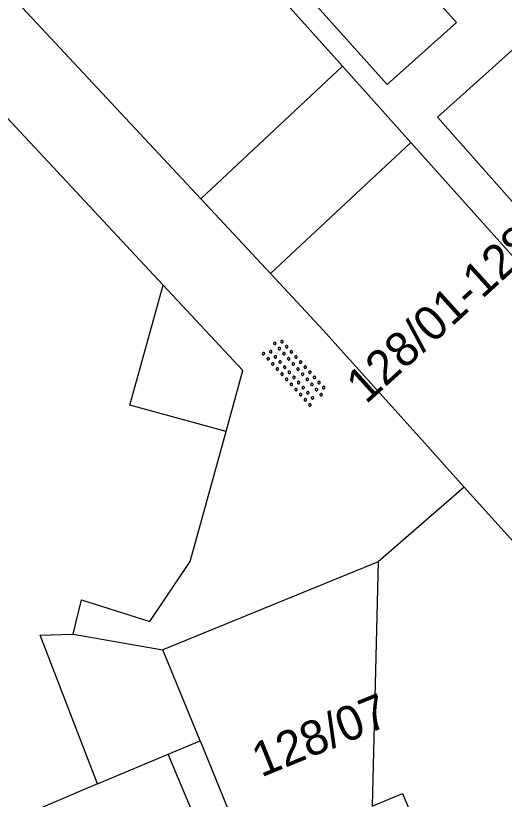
# Model space of a CAD drawing. Extents: x 132998 to 136004, y 396998 to 398512.
# Drawn here: x 134951.09 to 134965.24, y 397236.4 to 397259.08 of the extents above; entities that cross this region are included whole.
import ezdxf

# ---------------------------------------------------------------- set-up
doc = ezdxf.new("R2010")
doc.units = 0
for name, color, linetype in [('gg-afsc-erfafscheiding', 7, 'Continuous'), ('gg-afsc-hekwerk', 7, 'Continuous'), ('gg-afsc-muur', 7, 'Continuous'), ('gg-anno-huisnummerreeks BGT', 7, 'Continuous'), ('gg-bbg-bijgebouw', 7, 'Continuous'), ('gg-bbg-gedigitaliseerde bebouwing', 7, 'Continuous'), ('gg-bbg-gedigitaliseerde bijgebouw', 7, 'Continuous'), ('gg-bbg-hoofdgebouw', 7, 'Continuous'), ('gg-bbg-luifel en loopbrug', 7, 'Continuous'), ('gg-bbg-tussenscheiding', 7, 'Continuous'), ('gt-symb-overige verharding', 7, 'Continuous')]:
    doc.layers.add(name, color=color, linetype=linetype)

# ---------------------------------------------------------------- blocks, each defined once
blk = doc.blocks.new('gt0-OVH')
at = {"layer": 'gt-symb-overige verharding'}
for points in [[(-0.972, 0.298), (-0.967, 0.308), (-0.965, 0.319), (-0.966, 0.33), (-0.971, 0.34), (-0.978, 0.348), (-0.988, 0.353), (-0.999, 0.355), (-1.01, 0.354), (-1.02, 0.349), (-1.028, 0.342), (-1.033, 0.332), (-1.035, 0.321), (-1.034, 0.31), (-1.029, 0.3), (-1.022, 0.292), (-1.012, 0.287), (-1.001, 0.285), (-0.99, 0.286), (-0.98, 0.291)], [(-0.772, 0.298), (-0.767, 0.308), (-0.765, 0.319), (-0.766, 0.33), (-0.771, 0.34), (-0.778, 0.348), (-0.788, 0.353), (-0.799, 0.355), (-0.81, 0.354), (-0.82, 0.349), (-0.828, 0.342), (-0.833, 0.332), (-0.835, 0.321), (-0.834, 0.31), (-0.829, 0.3), (-0.822, 0.292), (-0.812, 0.287), (-0.801, 0.285), (-0.79, 0.286), (-0.78, 0.291)], [(-0.572, 0.298), (-0.567, 0.308), (-0.565, 0.319), (-0.566, 0.33), (-0.571, 0.34), (-0.578, 0.348), (-0.588, 0.353), (-0.599, 0.355), (-0.61, 0.354), (-0.62, 0.349), (-0.628, 0.342), (-0.633, 0.332), (-0.635, 0.321), (-0.634, 0.31), (-0.629, 0.3), (-0.622, 0.292), (-0.612, 0.287), (-0.601, 0.285), (-0.59, 0.286), (-0.58, 0.291)], [(-0.372, 0.298), (-0.367, 0.308), (-0.365, 0.319), (-0.366, 0.33), (-0.371, 0.34), (-0.378, 0.348), (-0.388, 0.353), (-0.399, 0.355), (-0.41, 0.354), (-0.42, 0.349), (-0.428, 0.342), (-0.433, 0.332), (-0.435, 0.321), (-0.434, 0.31), (-0.429, 0.3), (-0.422, 0.292), (-0.412, 0.287), (-0.401, 0.285), (-0.39, 0.286), (-0.38, 0.291)], [(-0.172, 0.298), (-0.167, 0.308), (-0.165, 0.319), (-0.166, 0.33), (-0.171, 0.34), (-0.178, 0.348), (-0.188, 0.353), (-0.199, 0.355), (-0.21, 0.354), (-0.22, 0.349), (-0.228, 0.342), (-0.233, 0.332), (-0.235, 0.321), (-0.234, 0.31), (-0.229, 0.3), (-0.222, 0.292), (-0.212, 0.287), (-0.201, 0.285), (-0.19, 0.286), (-0.18, 0.291)], [(0.028, 0.298), (0.033, 0.308), (0.035, 0.319), (0.034, 0.33), (0.029, 0.34), (0.022, 0.348), (0.012, 0.353), (0.001, 0.355), (-0.01, 0.354), (-0.02, 0.349), (-0.028, 0.342), (-0.033, 0.332), (-0.035, 0.321), (-0.034, 0.31), (-0.029, 0.3), (-0.022, 0.292), (-0.012, 0.287), (-0.001, 0.285), (0.01, 0.286), (0.02, 0.291)], [(0.228, 0.298), (0.233, 0.308), (0.235, 0.319), (0.234, 0.33), (0.229, 0.34), (0.222, 0.348), (0.212, 0.353), (0.201, 0.355), (0.19, 0.354), (0.18, 0.349), (0.172, 0.342), (0.167, 0.332), (0.165, 0.321), (0.166, 0.31), (0.171, 0.3), (0.178, 0.292), (0.188, 0.287), (0.199, 0.285), (0.21, 0.286), (0.22, 0.291)], [(0.428, 0.298), (0.433, 0.308), (0.435, 0.319), (0.434, 0.33), (0.429, 0.34), (0.422, 0.348), (0.412, 0.353), (0.401, 0.355), (0.39, 0.354), (0.38, 0.349), (0.372, 0.342), (0.367, 0.332), (0.365, 0.321), (0.366, 0.31), (0.371, 0.3), (0.378, 0.292), (0.388, 0.287), (0.399, 0.285), (0.41, 0.286), (0.42, 0.291)], [(0.628, 0.298), (0.633, 0.308), (0.635, 0.319), (0.634, 0.33), (0.629, 0.34), (0.622, 0.348), (0.612, 0.353), (0.601, 0.355), (0.59, 0.354), (0.58, 0.349), (0.572, 0.342), (0.567, 0.332), (0.565, 0.321), (0.566, 0.31), (0.571, 0.3), (0.578, 0.292), (0.588, 0.287), (0.599, 0.285), (0.61, 0.286), (0.62, 0.291)], [(0.828, 0.298), (0.833, 0.308), (0.835, 0.319), (0.834, 0.33), (0.829, 0.34), (0.822, 0.348), (0.812, 0.353), (0.801, 0.355), (0.79, 0.354), (0.78, 0.349), (0.772, 0.342), (0.767, 0.332), (0.765, 0.321), (0.766, 0.31), (0.771, 0.3), (0.778, 0.292), (0.788, 0.287), (0.799, 0.285), (0.81, 0.286), (0.82, 0.291)], [(1.028, 0.298), (1.033, 0.308), (1.035, 0.319), (1.034, 0.33), (1.029, 0.34), (1.022, 0.348), (1.012, 0.353), (1.001, 0.355), (0.99, 0.354), (0.98, 0.349), (0.972, 0.342), (0.967, 0.332), (0.965, 0.321), (0.966, 0.31), (0.971, 0.3), (0.978, 0.292), (0.988, 0.287), (0.999, 0.285), (1.01, 0.286), (1.02, 0.291)], [(-0.872, 0.106), (-0.867, 0.116), (-0.865, 0.126), (-0.866, 0.137), (-0.871, 0.147), (-0.878, 0.156), (-0.888, 0.161), (-0.899, 0.163), (-0.91, 0.162), (-0.92, 0.157), (-0.928, 0.15), (-0.933, 0.14), (-0.935, 0.129), (-0.934, 0.118), (-0.929, 0.108), (-0.922, 0.1), (-0.912, 0.095), (-0.901, 0.092), (-0.89, 0.094), (-0.88, 0.098)], [(-0.672, 0.106), (-0.667, 0.116), (-0.665, 0.126), (-0.666, 0.137), (-0.671, 0.147), (-0.678, 0.156), (-0.688, 0.161), (-0.699, 0.163), (-0.71, 0.162), (-0.72, 0.157), (-0.728, 0.15), (-0.733, 0.14), (-0.735, 0.129), (-0.734, 0.118), (-0.729, 0.108), (-0.722, 0.1), (-0.712, 0.095), (-0.701, 0.092), (-0.69, 0.094), (-0.68, 0.098)], [(-0.472, 0.106), (-0.467, 0.116), (-0.465, 0.126), (-0.466, 0.137), (-0.471, 0.147), (-0.478, 0.156), (-0.488, 0.161), (-0.499, 0.163), (-0.51, 0.162), (-0.52, 0.157), (-0.528, 0.15), (-0.533, 0.14), (-0.535, 0.129), (-0.534, 0.118), (-0.529, 0.108), (-0.522, 0.1), (-0.512, 0.095), (-0.501, 0.092), (-0.49, 0.094), (-0.48, 0.098)], [(-0.272, 0.106), (-0.267, 0.116), (-0.265, 0.126), (-0.266, 0.137), (-0.271, 0.147), (-0.278, 0.156), (-0.288, 0.161), (-0.299, 0.163), (-0.31, 0.162), (-0.32, 0.157), (-0.328, 0.15), (-0.333, 0.14), (-0.335, 0.129), (-0.334, 0.118), (-0.329, 0.108), (-0.322, 0.1), (-0.312, 0.095), (-0.301, 0.092), (-0.29, 0.094), (-0.28, 0.098)], [(-0.072, 0.106), (-0.067, 0.116), (-0.065, 0.126), (-0.066, 0.137), (-0.071, 0.147), (-0.078, 0.156), (-0.088, 0.161), (-0.099, 0.163), (-0.11, 0.162), (-0.12, 0.157), (-0.128, 0.15), (-0.133, 0.14), (-0.135, 0.129), (-0.134, 0.118), (-0.129, 0.108), (-0.122, 0.1), (-0.112, 0.095), (-0.101, 0.092), (-0.09, 0.094), (-0.08, 0.098)], [(0.128, 0.106), (0.133, 0.116), (0.135, 0.126), (0.134, 0.137), (0.129, 0.147), (0.122, 0.156), (0.112, 0.161), (0.101, 0.163), (0.09, 0.162), (0.08, 0.157), (0.072, 0.15), (0.067, 0.14), (0.065, 0.129), (0.066, 0.118), (0.071, 0.108), (0.078, 0.1), (0.088, 0.095), (0.099, 0.092), (0.11, 0.094), (0.12, 0.098)], [(0.328, 0.106), (0.333, 0.116), (0.335, 0.126), (0.334, 0.137), (0.329, 0.147), (0.322, 0.156), (0.312, 0.161), (0.301, 0.163), (0.29, 0.162), (0.28, 0.157), (0.272, 0.15), (0.267, 0.14), (0.265, 0.129), (0.266, 0.118), (0.271, 0.108), (0.278, 0.1), (0.288, 0.095), (0.299, 0.092), (0.31, 0.094), (0.32, 0.098)], [(0.528, 0.106), (0.533, 0.116), (0.535, 0.126), (0.534, 0.137), (0.529, 0.147), (0.522, 0.156), (0.512, 0.161), (0.501, 0.163), (0.49, 0.162), (0.48, 0.157), (0.472, 0.15), (0.467, 0.14), (0.465, 0.129), (0.466, 0.118), (0.471, 0.108), (0.478, 0.1), (0.488, 0.095), (0.499, 0.092), (0.51, 0.094), (0.52, 0.098)], [(0.728, 0.106), (0.733, 0.116), (0.735, 0.126), (0.734, 0.137), (0.729, 0.147), (0.722, 0.156), (0.712, 0.161), (0.701, 0.163), (0.69, 0.162), (0.68, 0.157), (0.672, 0.15), (0.667, 0.14), (0.665, 0.129), (0.666, 0.118), (0.671, 0.108), (0.678, 0.1), (0.688, 0.095), (0.699, 0.092), (0.71, 0.094), (0.72, 0.098)], [(0.928, 0.106), (0.933, 0.116), (0.935, 0.126), (0.934, 0.137), (0.929, 0.147), (0.922, 0.156), (0.912, 0.161), (0.901, 0.163), (0.89, 0.162), (0.88, 0.157), (0.872, 0.15), (0.867, 0.14), (0.865, 0.129), (0.866, 0.118), (0.871, 0.108), (0.878, 0.1), (0.888, 0.095), (0.899, 0.092), (0.91, 0.094), (0.92, 0.098)], [(-0.972, -0.142), (-0.967, -0.132), (-0.965, -0.121), (-0.966, -0.11), (-0.971, -0.1), (-0.978, -0.092), (-0.988, -0.087), (-0.999, -0.085), (-1.01, -0.086), (-1.02, -0.091), (-1.028, -0.098), (-1.033, -0.108), (-1.035, -0.119), (-1.034, -0.13), (-1.029, -0.14), (-1.022, -0.148), (-1.012, -0.153), (-1.001, -0.155), (-0.99, -0.154), (-0.98, -0.149)], [(-0.772, -0.142), (-0.767, -0.132), (-0.765, -0.121), (-0.766, -0.11), (-0.771, -0.1), (-0.778, -0.092), (-0.788, -0.087), (-0.799, -0.085), (-0.81, -0.086), (-0.82, -0.091), (-0.828, -0.098), (-0.833, -0.108), (-0.835, -0.119), (-0.834, -0.13), (-0.829, -0.14), (-0.822, -0.148), (-0.812, -0.153), (-0.801, -0.155), (-0.79, -0.154), (-0.78, -0.149)], [(-0.572, -0.142), (-0.567, -0.132), (-0.565, -0.121), (-0.566, -0.11), (-0.571, -0.1), (-0.578, -0.092), (-0.588, -0.087), (-0.599, -0.085), (-0.61, -0.086), (-0.62, -0.091), (-0.628, -0.098), (-0.633, -0.108), (-0.635, -0.119), (-0.634, -0.13), (-0.629, -0.14), (-0.622, -0.148), (-0.612, -0.153), (-0.601, -0.155), (-0.59, -0.154), (-0.58, -0.149)], [(-0.372, -0.142), (-0.367, -0.132), (-0.365, -0.121), (-0.366, -0.11), (-0.371, -0.1), (-0.378, -0.092), (-0.388, -0.087), (-0.399, -0.085), (-0.41, -0.086), (-0.42, -0.091), (-0.428, -0.098), (-0.433, -0.108), (-0.435, -0.119), (-0.434, -0.13), (-0.429, -0.14), (-0.422, -0.148), (-0.412, -0.153), (-0.401, -0.155), (-0.39, -0.154), (-0.38, -0.149)], [(-0.172, -0.142), (-0.167, -0.132), (-0.165, -0.121), (-0.166, -0.11), (-0.171, -0.1), (-0.178, -0.092), (-0.188, -0.087), (-0.199, -0.085), (-0.21, -0.086), (-0.22, -0.091), (-0.228, -0.098), (-0.233, -0.108), (-0.235, -0.119), (-0.234, -0.13), (-0.229, -0.14), (-0.222, -0.148), (-0.212, -0.153), (-0.201, -0.155), (-0.19, -0.154), (-0.18, -0.149)], [(0.028, -0.142), (0.033, -0.132), (0.035, -0.121), (0.034, -0.11), (0.029, -0.1), (0.022, -0.092), (0.012, -0.087), (0.001, -0.085), (-0.01, -0.086), (-0.02, -0.091), (-0.028, -0.098), (-0.033, -0.108), (-0.035, -0.119), (-0.034, -0.13), (-0.029, -0.14), (-0.022, -0.148), (-0.012, -0.153), (-0.001, -0.155), (0.01, -0.154), (0.02, -0.149)], [(0.228, -0.142), (0.233, -0.132), (0.235, -0.121), (0.234, -0.11), (0.229, -0.1), (0.222, -0.092), (0.212, -0.087), (0.201, -0.085), (0.19, -0.086), (0.18, -0.091), (0.172, -0.098), (0.167, -0.108), (0.165, -0.119), (0.166, -0.13), (0.171, -0.14), (0.178, -0.148), (0.188, -0.153), (0.199, -0.155), (0.21, -0.154), (0.22, -0.149)], [(0.428, -0.142), (0.433, -0.132), (0.435, -0.121), (0.434, -0.11), (0.429, -0.1), (0.422, -0.092), (0.412, -0.087), (0.401, -0.085), (0.39, -0.086), (0.38, -0.091), (0.372, -0.098), (0.367, -0.108), (0.365, -0.119), (0.366, -0.13), (0.371, -0.14), (0.378, -0.148), (0.388, -0.153), (0.399, -0.155), (0.41, -0.154), (0.42, -0.149)], [(0.628, -0.142), (0.633, -0.132), (0.635, -0.121), (0.634, -0.11), (0.629, -0.1), (0.622, -0.092), (0.612, -0.087), (0.601, -0.085), (0.59, -0.086), (0.58, -0.091), (0.572, -0.098), (0.567, -0.108), (0.565, -0.119), (0.566, -0.13), (0.571, -0.14), (0.578, -0.148), (0.588, -0.153), (0.599, -0.155), (0.61, -0.154), (0.62, -0.149)], [(0.828, -0.142), (0.833, -0.132), (0.835, -0.121), (0.834, -0.11), (0.829, -0.1), (0.822, -0.092), (0.812, -0.087), (0.801, -0.085), (0.79, -0.086), (0.78, -0.091), (0.772, -0.098), (0.767, -0.108), (0.765, -0.119), (0.766, -0.13), (0.771, -0.14), (0.778, -0.148), (0.788, -0.153), (0.799, -0.155), (0.81, -0.154), (0.82, -0.149)], [(1.028, -0.142), (1.033, -0.132), (1.035, -0.121), (1.034, -0.11), (1.029, -0.1), (1.022, -0.092), (1.012, -0.087), (1.001, -0.085), (0.99, -0.086), (0.98, -0.091), (0.972, -0.098), (0.967, -0.108), (0.965, -0.119), (0.966, -0.13), (0.971, -0.14), (0.978, -0.148), (0.988, -0.153), (0.999, -0.155), (1.01, -0.154), (1.02, -0.149)], [(-0.872, -0.334), (-0.867, -0.324), (-0.865, -0.314), (-0.866, -0.303), (-0.871, -0.293), (-0.878, -0.284), (-0.888, -0.279), (-0.899, -0.277), (-0.91, -0.278), (-0.92, -0.283), (-0.928, -0.29), (-0.933, -0.3), (-0.935, -0.311), (-0.934, -0.322), (-0.929, -0.332), (-0.922, -0.34), (-0.912, -0.345), (-0.901, -0.348), (-0.89, -0.346), (-0.88, -0.342)], [(-0.672, -0.334), (-0.667, -0.324), (-0.665, -0.314), (-0.666, -0.303), (-0.671, -0.293), (-0.678, -0.284), (-0.688, -0.279), (-0.699, -0.277), (-0.71, -0.278), (-0.72, -0.283), (-0.728, -0.29), (-0.733, -0.3), (-0.735, -0.311), (-0.734, -0.322), (-0.729, -0.332), (-0.722, -0.34), (-0.712, -0.345), (-0.701, -0.348), (-0.69, -0.346), (-0.68, -0.342)], [(-0.472, -0.334), (-0.467, -0.324), (-0.465, -0.314), (-0.466, -0.303), (-0.471, -0.293), (-0.478, -0.284), (-0.488, -0.279), (-0.499, -0.277), (-0.51, -0.278), (-0.52, -0.283), (-0.528, -0.29), (-0.533, -0.3), (-0.535, -0.311), (-0.534, -0.322), (-0.529, -0.332), (-0.522, -0.34), (-0.512, -0.345), (-0.501, -0.348), (-0.49, -0.346), (-0.48, -0.342)], [(-0.272, -0.334), (-0.267, -0.324), (-0.265, -0.314), (-0.266, -0.303), (-0.271, -0.293), (-0.278, -0.284), (-0.288, -0.279), (-0.299, -0.277), (-0.31, -0.278), (-0.32, -0.283), (-0.328, -0.29), (-0.333, -0.3), (-0.335, -0.311), (-0.334, -0.322), (-0.329, -0.332), (-0.322, -0.34), (-0.312, -0.345), (-0.301, -0.348), (-0.29, -0.346), (-0.28, -0.342)], [(-0.072, -0.334), (-0.067, -0.324), (-0.065, -0.314), (-0.066, -0.303), (-0.071, -0.293), (-0.078, -0.284), (-0.088, -0.279), (-0.099, -0.277), (-0.11, -0.278), (-0.12, -0.283), (-0.128, -0.29), (-0.133, -0.3), (-0.135, -0.311), (-0.134, -0.322), (-0.129, -0.332), (-0.122, -0.34), (-0.112, -0.345), (-0.101, -0.348), (-0.09, -0.346), (-0.08, -0.342)], [(0.128, -0.334), (0.133, -0.324), (0.135, -0.314), (0.134, -0.303), (0.129, -0.293), (0.122, -0.284), (0.112, -0.279), (0.101, -0.277), (0.09, -0.278), (0.08, -0.283), (0.072, -0.29), (0.067, -0.3), (0.065, -0.311), (0.066, -0.322), (0.071, -0.332), (0.078, -0.34), (0.088, -0.345), (0.099, -0.348), (0.11, -0.346), (0.12, -0.342)], [(0.328, -0.334), (0.333, -0.324), (0.335, -0.314), (0.334, -0.303), (0.329, -0.293), (0.322, -0.284), (0.312, -0.279), (0.301, -0.277), (0.29, -0.278), (0.28, -0.283), (0.272, -0.29), (0.267, -0.3), (0.265, -0.311), (0.266, -0.322), (0.271, -0.332), (0.278, -0.34), (0.288, -0.345), (0.299, -0.348), (0.31, -0.346), (0.32, -0.342)], [(0.528, -0.334), (0.533, -0.324), (0.535, -0.314), (0.534, -0.303), (0.529, -0.293), (0.522, -0.284), (0.512, -0.279), (0.501, -0.277), (0.49, -0.278), (0.48, -0.283), (0.472, -0.29), (0.467, -0.3), (0.465, -0.311), (0.466, -0.322), (0.471, -0.332), (0.478, -0.34), (0.488, -0.345), (0.499, -0.348), (0.51, -0.346), (0.52, -0.342)], [(0.728, -0.334), (0.733, -0.324), (0.735, -0.314), (0.734, -0.303), (0.729, -0.293), (0.722, -0.284), (0.712, -0.279), (0.701, -0.277), (0.69, -0.278), (0.68, -0.283), (0.672, -0.29), (0.667, -0.3), (0.665, -0.311), (0.666, -0.322), (0.671, -0.332), (0.678, -0.34), (0.688, -0.345), (0.699, -0.348), (0.71, -0.346), (0.72, -0.342)], [(0.928, -0.334), (0.933, -0.324), (0.935, -0.314), (0.934, -0.303), (0.929, -0.293), (0.922, -0.284), (0.912, -0.279), (0.901, -0.277), (0.89, -0.278), (0.88, -0.283), (0.872, -0.29), (0.867, -0.3), (0.865, -0.311), (0.866, -0.322), (0.871, -0.332), (0.878, -0.34), (0.888, -0.345), (0.899, -0.348), (0.91, -0.346), (0.92, -0.342)]]:
    blk.add_lwpolyline(points, close=True, dxfattribs=at)

msp = doc.modelspace()

# ---------------------------------------------------------------- linework, layer by layer
at = {"layer": 'gg-afsc-erfafscheiding'}
msp.add_line((134955.364, 397251.277), (134948.173, 397258.973), dxfattribs=at)
msp.add_lwpolyline([(134952.75, 397241.178), (134952.99, 397242.173), (134954.975, 397241.548), (134956.143, 397243.283), (134957.183, 397247.043)], dxfattribs=at)
at = {"layer": 'gg-afsc-hekwerk'}
msp.add_line((134964.079, 397245.436), (134961.59, 397243.276), dxfattribs=at)
at = {"layer": 'gg-afsc-muur'}
for p, q in [((134960.553, 397257.615), (134962.533, 397255.406)), ((134958.472, 397251.613), (134956.448, 397253.78))]:
    msp.add_line(p, q, dxfattribs=at)
at = {"layer": 'gg-bbg-bijgebouw'}
msp.add_line((134961.59, 397243.276), (134955.354, 397240.727), dxfattribs=at)
msp.add_lwpolyline([(134964.079, 397245.436), (134962.601, 397247.081), (134960.673, 397249.229), (134960.005, 397249.972), (134958.472, 397251.613)], dxfattribs=at)
at = {"layer": 'gg-bbg-gedigitaliseerde bebouwing'}
for p, q in [((134947.87, 397271.76), (134960.553, 397257.615)), ((134960.553, 397257.615), (134956.448, 397253.78)), ((134957.643, 397232.619), (134955.509, 397237.707)), ((134953.454, 397236.85), (134949.451, 397235.15))]:
    msp.add_line(p, q, dxfattribs=at)
at = {"layer": 'gg-bbg-gedigitaliseerde bijgebouw'}
for p, q in [((134962.533, 397255.406), (134958.472, 397251.613)), ((134962.533, 397255.406), (134966.568, 397250.906)), ((134973.505, 397234.947), (134964.079, 397245.436)), ((134961.59, 397243.276), (134961.418, 397236.204)), ((134952.75, 397241.178), (134955.354, 397240.727)), ((134955.509, 397237.707), (134956.43, 397238.093)), ((134956.43, 397238.093), (134957.806, 397234.728))]:
    msp.add_line(p, q, dxfattribs=at)
for points in [[(134957.183, 397247.043), (134954.393, 397247.81), (134955.364, 397251.277)], [(134957.183, 397247.043), (134957.671, 397248.808), (134955.364, 397251.277)], [(134953.454, 397236.85), (134951.793, 397241.149), (134952.75, 397241.178)]]:
    msp.add_lwpolyline(points, dxfattribs=at)
at = {"layer": 'gg-bbg-hoofdgebouw'}
msp.add_line((134956.448, 397253.78), (134943.48, 397267.66), dxfattribs=at)
msp.add_lwpolyline([(134992.009, 397223.739), (134963.306, 397256.139), (134975.581, 397267.15), (134987.932, 397253.405), (134985.217, 397250.946), (134987.827, 397247.984)], dxfattribs=at)
at = {"layer": 'gg-bbg-luifel en loopbrug'}
for points in [[(134959.14, 397260.107), (134961.142, 397261.904), (134963.853, 397258.884), (134961.851, 397257.086), (134959.14, 397260.107)], [(134961.418, 397236.204), (134962.294, 397236.569), (134964.993, 397230.099), (134960.558, 397228.249)]]:
    msp.add_lwpolyline(points, dxfattribs=at)
at = {"layer": 'gg-bbg-tussenscheiding'}
for p, q in [((134956.43, 397238.093), (134955.354, 397240.727)), ((134953.454, 397236.85), (134955.509, 397237.707))]:
    msp.add_line(p, q, dxfattribs=at)

# ---------------------------------------------------------------- block references
at = {"layer": 'gt-symb-overige verharding', "rotation": 132.1618812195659}
msp.add_blockref('gt0-OVH', (134959.175, 397248.771), dxfattribs=at)

# ---------------------------------------------------------------- texts
at = {"layer": 'gg-anno-huisnummerreeks BGT'}
for s, rotation, p in [('128/01-128/04', 42.2, (134961.235, 397247.817)), ('128/07', 22.2, (134958.196, 397237.029))]:
    msp.add_text(s, height=1, rotation=rotation, dxfattribs=at).set_placement(p)

doc.saveas('drawing.dxf')
